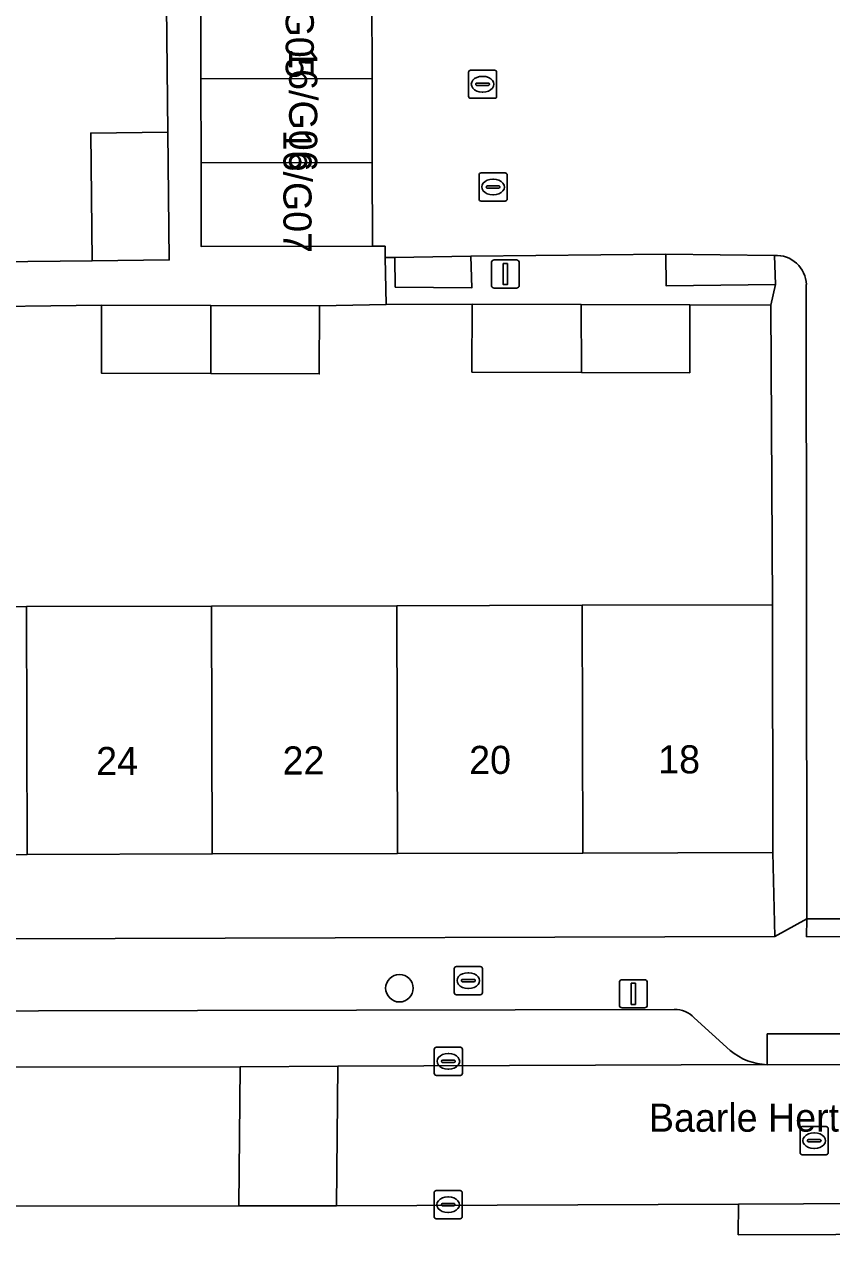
# Model space of a CAD drawing. Extents: x 160732 to 162107, y 387428 to 388479.
# Drawn here: x 161189.19 to 161217.9, y 387806.41 to 387849.56 of the extents above; entities that cross this region are included whole.
import ezdxf

# ---------------------------------------------------------------- set-up
doc = ezdxf.new("R2010")
doc.units = 0
for name, color, linetype in [('IMGEO_Boom', 7, 'Continuous'), ('IMGEO_Brandkraan', 7, 'Continuous'), ('IMGEO_Erf', 7, 'Continuous'), ('IMGEO_Kolk', 7, 'Continuous'), ('IMGEO_Lichtmast', 7, 'Continuous'), ('IMGEO_Openbare_ruimte_label', 7, 'Continuous'), ('IMGEO_Pand', 7, 'Continuous'), ('IMGEO_Pand_nummerreeks', 7, 'Continuous'), ('IMGEO_Parkeervlak_open', 7, 'Continuous'), ('IMGEO_Rijbaan_lokaal_open', 7, 'Continuous'), ('IMGEO_Rioolput', 7, 'Continuous'), ('IMGEO_Voetpad_open', 7, 'Continuous')]:
    doc.layers.add(name, color=color, linetype=linetype)

msp = doc.modelspace()

# ---------------------------------------------------------------- linework, layer by layer
at = {"layer": 'IMGEO_Boom'}
msp.add_circle((161202.525, 387815.278), 0.489, dxfattribs=at)
at = {"layer": 'IMGEO_Brandkraan'}
for p, q in [((161204.475, 387815.123), (161204.475, 387815.975)), ((161204.55, 387816.049), (161205.402, 387816.049)), ((161204.963, 387815.829), (161204.988, 387815.829)), ((161205.476, 387815.975), (161205.476, 387815.123)), ((161204.734, 387815.543), (161204.734, 387815.555)), ((161205.172, 387815.506), (161204.774, 387815.506)), ((161204.777, 387815.592), (161205.175, 387815.592)), ((161204.986, 387815.269), (161204.961, 387815.269)), ((161205.218, 387815.555), (161205.218, 387815.543)), ((161205.402, 387815.049), (161204.55, 387815.049))]:
    msp.add_line(p, q, dxfattribs=at)
for points in [[(161204.475, 387815.123), (161204.475, 387815.975)], [(161204.55, 387816.049), (161205.402, 387816.049)], [(161205.476, 387815.975), (161205.476, 387815.123)], [(161205.402, 387815.049), (161204.55, 387815.049)]]:
    msp.add_lwpolyline(points, dxfattribs=at)
for centre, radius, start, end in [((161204.552, 387815.973), 0.0765, 91.552, 178.448), ((161204.552, 387815.973), 0.0765, 91.552, 178.448), ((161205.4, 387815.973), 0.0765, 1.552, 88.448), ((161205.4, 387815.973), 0.0765, 1.552, 88.448), ((161204.774, 387815.552), 0.0403, 85.8775, 175.7526), ((161204.771, 387815.542), 0.0366, 178.938, 274.7102), ((161205.175, 387815.549), 0.043, 264.8664, 352.4533), ((161205.179, 387815.554), 0.0386, 1.7309, 96.639), ((161204.552, 387815.125), 0.0765, 181.552, 268.448), ((161204.552, 387815.125), 0.0765, 181.552, 268.448), ((161205.4, 387815.125), 0.0765, 271.552, 358.448), ((161205.4, 387815.125), 0.0765, 271.552, 358.448)]:
    msp.add_arc(centre, radius, start, end, dxfattribs=at)
for centre, major_axis, ratio, start_param, end_param in [((161204.962, 387815.549), (-0.387, 0.002), 0.722429, 4.712389, 7.853982), ((161204.987, 387815.549), (-0.39, 0.002), 0.717154, 1.570796, 4.712389)]:
    msp.add_ellipse(centre, major_axis=major_axis, ratio=ratio, start_param=start_param, end_param=end_param, dxfattribs=at)
at = {"layer": 'IMGEO_Erf'}
for points in [[(161183.576, 387854.497), (161183.587, 387847.92), (161183.599, 387841.061), (161191.596, 387841.148), (161191.548, 387845.685), (161194.29, 387845.714), (161194.242, 387850.214)], [(161215.733, 387839.569), (161212.857, 387839.576), (161212.849, 387837.163), (161208.997, 387837.175), (161205.104, 387837.188), (161205.111, 387839.601), (161202.054, 387839.589), (161199.683, 387839.538), (161199.675, 387837.125), (161195.823, 387837.137), (161191.93, 387837.15), (161191.937, 387839.563), (161186.508, 387839.499), (161186.5, 387837.086), (161182.647, 387837.098), (161178.755, 387837.111), (161178.762, 387839.524), (161176.03, 387839.667), (161176.052, 387836.688), (161169.217, 387836.636), (161169.194, 387839.615), (161166.786, 387839.612), (161166.809, 387818.907)], [(161168.944, 387816.981), (161215.88, 387817.112), (161215.807, 387820.103), (161209.043, 387820.086), (161202.461, 387820.07), (161195.869, 387820.053), (161189.286, 387820.037), (161182.695, 387820.021), (161176.113, 387820.004), (161169.377, 387819.987), (161169.347, 387828.797), (161176.088, 387828.814), (161182.67, 387828.83), (161189.262, 387828.847), (161195.845, 387828.863), (161202.437, 387828.88), (161209.019, 387828.896), (161215.797, 387828.913), (161215.733, 387839.569)]]:
    msp.add_lwpolyline(points, dxfattribs=at)
at = {"layer": 'IMGEO_Kolk'}
for p, q in [((161205.356, 387843.343), (161205.356, 387844.195)), ((161205.431, 387844.269), (161206.283, 387844.269)), ((161206.357, 387844.195), (161206.357, 387843.343)), ((161205.615, 387843.763), (161205.615, 387843.775)), ((161206.053, 387843.726), (161205.655, 387843.726)), ((161205.658, 387843.812), (161206.056, 387843.812)), ((161205.844, 387844.049), (161205.869, 387844.049)), ((161206.099, 387843.775), (161206.099, 387843.763)), ((161205.867, 387843.489), (161205.842, 387843.489)), ((161206.283, 387843.269), (161205.431, 387843.269)), ((161203.766, 387812.253), (161203.766, 387813.105)), ((161203.841, 387813.179), (161204.693, 387813.179)), ((161204.767, 387813.105), (161204.767, 387812.253)), ((161204.025, 387812.673), (161204.025, 387812.685)), ((161204.463, 387812.636), (161204.065, 387812.636)), ((161204.068, 387812.722), (161204.466, 387812.722)), ((161204.254, 387812.959), (161204.279, 387812.959)), ((161204.509, 387812.685), (161204.509, 387812.673)), ((161204.277, 387812.399), (161204.252, 387812.399)), ((161204.693, 387812.179), (161203.841, 387812.179)), ((161203.758, 387807.156), (161203.758, 387808.008)), ((161203.833, 387808.082), (161204.685, 387808.082)), ((161204.759, 387808.008), (161204.759, 387807.156)), ((161204.017, 387807.576), (161204.017, 387807.588)), ((161204.455, 387807.539), (161204.057, 387807.539)), ((161204.06, 387807.625), (161204.458, 387807.625)), ((161204.246, 387807.862), (161204.271, 387807.862)), ((161204.501, 387807.588), (161204.501, 387807.576)), ((161204.685, 387807.082), (161203.833, 387807.082)), ((161204.269, 387807.302), (161204.244, 387807.302))]:
    msp.add_line(p, q, dxfattribs=at)
for points in [[(161205.356, 387843.343), (161205.356, 387844.195)], [(161205.431, 387844.269), (161206.283, 387844.269)], [(161206.357, 387844.195), (161206.357, 387843.343)], [(161206.283, 387843.269), (161205.431, 387843.269)], [(161203.766, 387812.253), (161203.766, 387813.105)], [(161203.841, 387813.179), (161204.693, 387813.179)], [(161204.767, 387813.105), (161204.767, 387812.253)], [(161204.693, 387812.179), (161203.841, 387812.179)], [(161203.758, 387807.156), (161203.758, 387808.008)], [(161203.833, 387808.082), (161204.685, 387808.082)], [(161204.759, 387808.008), (161204.759, 387807.156)], [(161204.685, 387807.082), (161203.833, 387807.082)]]:
    msp.add_lwpolyline(points, dxfattribs=at)
for centre, radius, start, end in [((161205.433, 387844.193), 0.0765, 91.552, 178.448), ((161205.433, 387844.193), 0.0765, 91.552, 178.448), ((161206.281, 387844.193), 0.0765, 1.552, 88.448), ((161206.281, 387844.193), 0.0765, 1.552, 88.448), ((161205.655, 387843.772), 0.0403, 85.8775, 175.7526), ((161205.652, 387843.762), 0.0366, 178.938, 274.7102), ((161206.056, 387843.769), 0.043, 264.8664, 352.4533), ((161206.06, 387843.774), 0.0386, 1.7309, 96.639), ((161205.433, 387843.345), 0.0765, 181.552, 268.448), ((161205.433, 387843.345), 0.0765, 181.552, 268.448), ((161206.281, 387843.345), 0.0765, 271.552, 358.448), ((161206.281, 387843.345), 0.0765, 271.552, 358.448), ((161203.843, 387813.103), 0.0765, 91.552, 178.448), ((161203.843, 387813.103), 0.0765, 91.552, 178.448), ((161204.691, 387813.103), 0.0765, 1.552, 88.448), ((161204.691, 387813.103), 0.0765, 1.552, 88.448), ((161204.065, 387812.682), 0.0403, 85.8775, 175.7526), ((161204.062, 387812.672), 0.0366, 178.938, 274.7102), ((161204.466, 387812.679), 0.043, 264.8664, 352.4533), ((161204.47, 387812.684), 0.0386, 1.7309, 96.639), ((161203.843, 387812.255), 0.0765, 181.552, 268.448), ((161203.843, 387812.255), 0.0765, 181.552, 268.448), ((161204.691, 387812.255), 0.0765, 271.552, 358.448), ((161204.691, 387812.255), 0.0765, 271.552, 358.448), ((161203.835, 387808.006), 0.0765, 91.552, 178.448), ((161203.835, 387808.006), 0.0765, 91.552, 178.448), ((161204.683, 387808.006), 0.0765, 1.552, 88.448), ((161204.683, 387808.006), 0.0765, 1.552, 88.448), ((161204.057, 387807.585), 0.0403, 85.8775, 175.7526), ((161204.054, 387807.575), 0.0366, 178.938, 274.7102), ((161204.458, 387807.582), 0.043, 264.8664, 352.4533), ((161204.462, 387807.587), 0.0386, 1.7309, 96.639), ((161203.835, 387807.158), 0.0765, 181.552, 268.448), ((161203.835, 387807.158), 0.0765, 181.552, 268.448), ((161204.683, 387807.158), 0.0765, 271.552, 358.448), ((161204.683, 387807.158), 0.0765, 271.552, 358.448)]:
    msp.add_arc(centre, radius, start, end, dxfattribs=at)
for centre, major_axis, ratio, start_param, end_param in [((161205.843, 387843.769), (-0.387, 0.002), 0.722429, 4.712389, 7.853982), ((161205.868, 387843.769), (-0.39, 0.002), 0.717154, 1.570796, 4.712389), ((161204.253, 387812.679), (-0.387, 0.002), 0.722429, 4.712389, 7.853982), ((161204.278, 387812.679), (-0.39, 0.002), 0.717154, 1.570796, 4.712389), ((161204.245, 387807.582), (-0.387, 0.002), 0.722429, 4.712389, 7.853982), ((161204.27, 387807.582), (-0.39, 0.002), 0.717154, 1.570796, 4.712389)]:
    msp.add_ellipse(centre, major_axis=major_axis, ratio=ratio, start_param=start_param, end_param=end_param, dxfattribs=at)
at = {"layer": 'IMGEO_Lichtmast'}
for p, q in [((161205.896, 387841.173), (161206.686, 387841.173)), ((161206.686, 387841.173), (161205.896, 387841.173)), ((161205.796, 387840.273), (161205.796, 387841.073)), ((161205.796, 387841.073), (161205.796, 387840.273)), ((161206.786, 387841.073), (161206.786, 387840.273)), ((161206.786, 387840.273), (161206.786, 387841.073)), ((161206.686, 387840.173), (161205.896, 387840.173)), ((161205.896, 387840.173), (161206.686, 387840.173)), ((161210.349, 387814.68), (161210.349, 387815.48)), ((161210.349, 387815.48), (161210.349, 387814.68)), ((161210.449, 387815.58), (161211.239, 387815.58)), ((161211.239, 387815.58), (161210.449, 387815.58)), ((161211.339, 387815.48), (161211.339, 387814.68)), ((161211.339, 387814.68), (161211.339, 387815.48)), ((161211.239, 387814.58), (161210.449, 387814.58)), ((161210.449, 387814.58), (161211.239, 387814.58))]:
    msp.add_line(p, q, dxfattribs=at)
for points in [[(161206.216, 387841.048), (161206.366, 387841.048), (161206.366, 387840.298), (161206.216, 387840.298), (161206.216, 387841.048)], [(161210.769, 387815.455), (161210.919, 387815.455), (161210.919, 387814.705), (161210.769, 387814.705), (161210.769, 387815.455)]]:
    msp.add_lwpolyline(points, dxfattribs=at)
for centre, start, end in [((161205.896, 387841.073), 90, 180), ((161205.896, 387841.073), 90, 180), ((161206.686, 387841.073), 0, 90), ((161206.686, 387841.073), 360, 90), ((161205.896, 387840.273), 180, 270), ((161205.896, 387840.273), 180, 270), ((161206.686, 387840.273), 270, 0), ((161206.686, 387840.273), 270, 0), ((161210.449, 387815.48), 90, 180), ((161210.449, 387815.48), 90, 180), ((161211.239, 387815.48), 0, 90), ((161211.239, 387815.48), 360, 90), ((161210.449, 387814.68), 180, 270), ((161210.449, 387814.68), 180, 270), ((161211.239, 387814.68), 270, 0), ((161211.239, 387814.68), 270, 0)]:
    msp.add_arc(centre, 0.1, start, end, dxfattribs=at)
at = {"layer": 'IMGEO_Pand'}
for points in [[(161201.548, 387850.607), (161195.463, 387850.598), (161195.467, 387847.615), (161201.553, 387847.624)], [(161201.553, 387847.624), (161195.467, 387847.615), (161195.472, 387844.632), (161201.558, 387844.642)], [(161194.29, 387845.714), (161191.548, 387845.685), (161191.596, 387841.148), (161194.338, 387841.177)], [(161201.558, 387844.642), (161195.472, 387844.632), (161195.476, 387841.65), (161201.563, 387841.659)], [(161191.937, 387839.563), (161191.93, 387837.15), (161195.823, 387837.137), (161195.816, 387839.55)], [(161199.675, 387837.125), (161199.683, 387839.538), (161195.816, 387839.55), (161195.823, 387837.137)], [(161205.104, 387837.188), (161208.997, 387837.175), (161208.99, 387839.588), (161205.111, 387839.601)], [(161208.997, 387837.175), (161212.849, 387837.163), (161212.857, 387839.576), (161208.99, 387839.588)], [(161182.67, 387828.83), (161182.695, 387820.021), (161189.286, 387820.037), (161189.262, 387828.847)], [(161189.262, 387828.847), (161189.286, 387820.037), (161195.869, 387820.053), (161195.845, 387828.863)], [(161195.845, 387828.863), (161195.869, 387820.053), (161202.461, 387820.07), (161202.437, 387828.88)], [(161202.437, 387828.88), (161202.461, 387820.07), (161209.043, 387820.086), (161209.019, 387828.896)], [(161209.019, 387828.896), (161209.043, 387820.086), (161215.807, 387820.103), (161215.797, 387828.913)]]:
    msp.add_lwpolyline(points, close=True, dxfattribs=at)
at = {"layer": 'IMGEO_Parkeervlak_open'}
for points in [[(161212.3, 387814.523), (161172.735, 387814.434)], [(161214.291, 387813.069), (161213.012, 387814.222)], [(161170.353, 387812.46), (161196.864, 387812.48)], [(161196.864, 387812.48), (161200.337, 387812.505)], [(161200.337, 387812.505), (161215.604, 387812.56)]]:
    msp.add_lwpolyline(points, dxfattribs=at)
for centre, radius, start, end in [((161212.311, 387813.557), 0.966, 43.499, 90.6683), ((161215.66, 387814.653), 2.094, 229.1646, 268.4566)]:
    msp.add_arc(centre, radius, start, end, dxfattribs=at)
at = {"layer": 'IMGEO_Rijbaan_lokaal_open'}
for points in [[(161218.075, 387850.559), (161213.708, 387850.625), (161210.781, 387850.621), (161207.855, 387850.616), (161204.928, 387850.612), (161202.001, 387850.608), (161201.548, 387850.607), (161201.553, 387847.624), (161201.558, 387844.642), (161201.563, 387841.659), (161202.015, 387841.66), (161202.022, 387841.259), (161202.365, 387841.265), (161205.066, 387841.309), (161212, 387841.375), (161215.868, 387841.337)], [(161216.995, 387840.302), (161217.013, 387817.741), (161220.039, 387817.747), (161220.046, 387848.238)], [(161256.61, 387807.719), (161280.924, 387807.785), (161286.933, 387807.801), (161292.574, 387807.805), (161292.568, 387812.753), (161289.472, 387812.767), (161289.232, 387812.758), (161221.844, 387812.557), (161221.753, 387812.557), (161215.604, 387812.56), (161200.337, 387812.505), (161200.286, 387807.545), (161214.578, 387807.602), (161221.503, 387807.631), (161224.483, 387807.637), (161244.672, 387807.689)], [(161163.988, 387807.859), (161165.036, 387807.613), (161166.936, 387807.485), (161174.376, 387807.484), (161187.735, 387807.527), (161196.815, 387807.535), (161196.864, 387812.48), (161170.353, 387812.46), (161169.615, 387812.239)]]:
    msp.add_lwpolyline(points, dxfattribs=at)
msp.add_lwpolyline([(161200.337, 387812.505), (161196.864, 387812.48), (161196.815, 387807.535), (161200.286, 387807.545)], close=True, dxfattribs=at)
msp.add_arc((161215.921, 387840.263), 1.075, 2.0549, 92.8184, dxfattribs=at)
at = {"layer": 'IMGEO_Rioolput'}
for p, q in [((161204.982, 387846.997), (161204.982, 387847.849)), ((161205.057, 387847.923), (161205.909, 387847.923)), ((161205.47, 387847.703), (161205.495, 387847.703)), ((161205.983, 387847.849), (161205.983, 387846.997)), ((161205.241, 387847.417), (161205.241, 387847.429)), ((161205.679, 387847.38), (161205.281, 387847.38)), ((161205.284, 387847.466), (161205.682, 387847.466)), ((161205.725, 387847.429), (161205.725, 387847.417)), ((161205.909, 387846.923), (161205.057, 387846.923)), ((161205.493, 387847.143), (161205.468, 387847.143)), ((161216.774, 387809.43), (161216.774, 387810.282)), ((161216.849, 387810.356), (161217.701, 387810.356)), ((161217.262, 387810.136), (161217.287, 387810.136)), ((161217.775, 387810.282), (161217.775, 387809.43)), ((161217.033, 387809.85), (161217.033, 387809.862)), ((161217.471, 387809.813), (161217.073, 387809.813)), ((161217.076, 387809.899), (161217.474, 387809.899)), ((161217.517, 387809.862), (161217.517, 387809.85)), ((161217.701, 387809.356), (161216.849, 387809.356)), ((161217.285, 387809.576), (161217.26, 387809.576))]:
    msp.add_line(p, q, dxfattribs=at)
for points in [[(161204.982, 387846.997), (161204.982, 387847.849)], [(161205.057, 387847.923), (161205.909, 387847.923)], [(161205.983, 387847.849), (161205.983, 387846.997)], [(161205.909, 387846.923), (161205.057, 387846.923)], [(161216.774, 387809.43), (161216.774, 387810.282)], [(161216.849, 387810.356), (161217.701, 387810.356)], [(161217.775, 387810.282), (161217.775, 387809.43)], [(161217.701, 387809.356), (161216.849, 387809.356)]]:
    msp.add_lwpolyline(points, dxfattribs=at)
for centre, radius, start, end in [((161205.059, 387847.847), 0.0765, 91.552, 178.448), ((161205.059, 387847.847), 0.0765, 91.552, 178.448), ((161205.907, 387847.847), 0.0765, 1.552, 88.448), ((161205.907, 387847.847), 0.0765, 1.552, 88.448), ((161205.281, 387847.426), 0.0403, 85.8775, 175.7526), ((161205.278, 387847.416), 0.0366, 178.938, 274.7102), ((161205.682, 387847.423), 0.043, 264.8664, 352.4533), ((161205.686, 387847.428), 0.0386, 1.7309, 96.639), ((161205.059, 387846.999), 0.0765, 181.552, 268.448), ((161205.059, 387846.999), 0.0765, 181.552, 268.448), ((161205.907, 387846.999), 0.0765, 271.552, 358.448), ((161205.907, 387846.999), 0.0765, 271.552, 358.448), ((161216.851, 387810.28), 0.0765, 91.552, 178.448), ((161216.851, 387810.28), 0.0765, 91.552, 178.448), ((161217.699, 387810.28), 0.0765, 1.552, 88.448), ((161217.699, 387810.28), 0.0765, 1.552, 88.448), ((161217.073, 387809.859), 0.0403, 85.8775, 175.7526), ((161217.07, 387809.849), 0.0366, 178.938, 274.7102), ((161217.474, 387809.856), 0.043, 264.8664, 352.4533), ((161217.478, 387809.861), 0.0386, 1.7309, 96.639), ((161216.851, 387809.432), 0.0765, 181.552, 268.448), ((161216.851, 387809.432), 0.0765, 181.552, 268.448), ((161217.699, 387809.432), 0.0765, 271.552, 358.448), ((161217.699, 387809.432), 0.0765, 271.552, 358.448)]:
    msp.add_arc(centre, radius, start, end, dxfattribs=at)
for centre, major_axis, ratio, start_param, end_param in [((161205.469, 387847.423), (-0.387, 0.002), 0.722429, 4.712389, 7.853982), ((161205.494, 387847.423), (-0.39, 0.002), 0.717154, 1.570796, 4.712389), ((161217.261, 387809.856), (-0.387, 0.002), 0.722429, 4.712389, 7.853982), ((161217.286, 387809.856), (-0.39, 0.002), 0.717154, 1.570796, 4.712389)]:
    msp.add_ellipse(centre, major_axis=major_axis, ratio=ratio, start_param=start_param, end_param=end_param, dxfattribs=at)
at = {"layer": 'IMGEO_Voetpad_open'}
for points in [[(161194.242, 387850.214), (161194.29, 387845.714), (161194.338, 387841.177), (161191.596, 387841.148), (161183.599, 387841.061)], [(161186.508, 387839.499), (161191.937, 387839.563), (161195.816, 387839.55), (161199.683, 387839.538), (161202.054, 387839.589), (161202.022, 387841.259), (161202.015, 387841.66), (161201.563, 387841.659), (161195.476, 387841.65), (161195.472, 387844.632), (161195.467, 387847.615), (161195.463, 387850.598)], [(161215.868, 387841.337), (161215.896, 387840.3), (161215.733, 387839.569), (161215.797, 387828.913), (161215.807, 387820.103), (161215.88, 387817.112), (161217.013, 387817.741), (161216.995, 387840.302)], [(161221.274, 387818.618), (161220.039, 387817.747), (161220.048, 387817.116), (161217.002, 387817.108), (161217.013, 387817.741), (161215.88, 387817.112), (161168.944, 387816.981)], [(161172.735, 387814.434), (161212.3, 387814.523)], [(161213.012, 387814.222), (161214.291, 387813.069)], [(161215.604, 387812.56), (161215.608, 387813.655), (161221.75, 387813.653), (161221.753, 387812.557), (161221.844, 387812.557)], [(161244.672, 387807.689), (161224.483, 387807.637), (161221.503, 387807.631), (161221.513, 387806.529), (161214.577, 387806.511), (161214.578, 387807.602), (161200.286, 387807.545), (161196.815, 387807.535), (161187.735, 387807.527), (161187.737, 387806.409), (161174.383, 387806.378), (161174.376, 387807.484), (161166.936, 387807.485), (161166.859, 387804.507), (161210.227, 387804.485), (161215.499, 387804.51), (161220.629, 387804.612), (161222.311, 387804.607), (161222.607, 387804.606), (161225.336, 387804.636), (161260.216, 387804.873), (161282.806, 387804.942), (161291.009, 387804.992)]]:
    msp.add_lwpolyline(points, dxfattribs=at)
for points in [[(161202.022, 387841.259), (161202.054, 387839.589), (161205.111, 387839.601), (161208.99, 387839.588), (161212.857, 387839.576), (161215.733, 387839.569), (161215.896, 387840.3), (161212.008, 387840.26), (161212, 387841.375), (161205.066, 387841.309), (161205.106, 387840.188), (161202.375, 387840.208), (161202.365, 387841.265)], [(161202.365, 387841.265), (161202.375, 387840.208), (161205.106, 387840.188), (161205.066, 387841.309)], [(161212.008, 387840.26), (161215.896, 387840.3), (161215.868, 387841.337), (161212, 387841.375)], [(161220.048, 387817.116), (161220.039, 387817.747), (161217.013, 387817.741), (161217.002, 387817.108)], [(161221.753, 387812.557), (161221.75, 387813.653), (161215.608, 387813.655), (161215.604, 387812.56)], [(161214.578, 387807.602), (161214.577, 387806.511), (161221.513, 387806.529), (161221.503, 387807.631)]]:
    msp.add_lwpolyline(points, close=True, dxfattribs=at)
for centre, radius, start, end in [((161215.921, 387840.263), 1.075, 2.0549, 92.8184), ((161212.311, 387813.557), 0.966, 43.499, 90.6683), ((161215.66, 387814.653), 2.094, 229.1646, 268.4566)]:
    msp.add_arc(centre, radius, start, end, dxfattribs=at)

# ---------------------------------------------------------------- texts
at = {"layer": 'IMGEO_Openbare_ruimte_label'}
msp.add_text('Baarle Hertoglaan', height=1, rotation=0.0573, dxfattribs=at).set_placement((161211.397, 387810.172))
at = {"layer": 'IMGEO_Pand_nummerreeks'}
for s, rotation, p in [('16/G05', 269.9998, (161198.481, 387852.01)), ('16/G06', 269.9998, (161198.604, 387848.704)), ('16/G07', 269.9998, (161198.4, 387845.807)), ('24', 0.1654, (161191.744, 387822.857)), ('22', 0.1654, (161198.372, 387822.876)), ('20', 0.1654, (161205.008, 387822.895)), ('18', 0.1654, (161211.729, 387822.914))]:
    msp.add_text(s, height=1, rotation=rotation, dxfattribs=at).set_placement(p)

doc.saveas('drawing.dxf')
